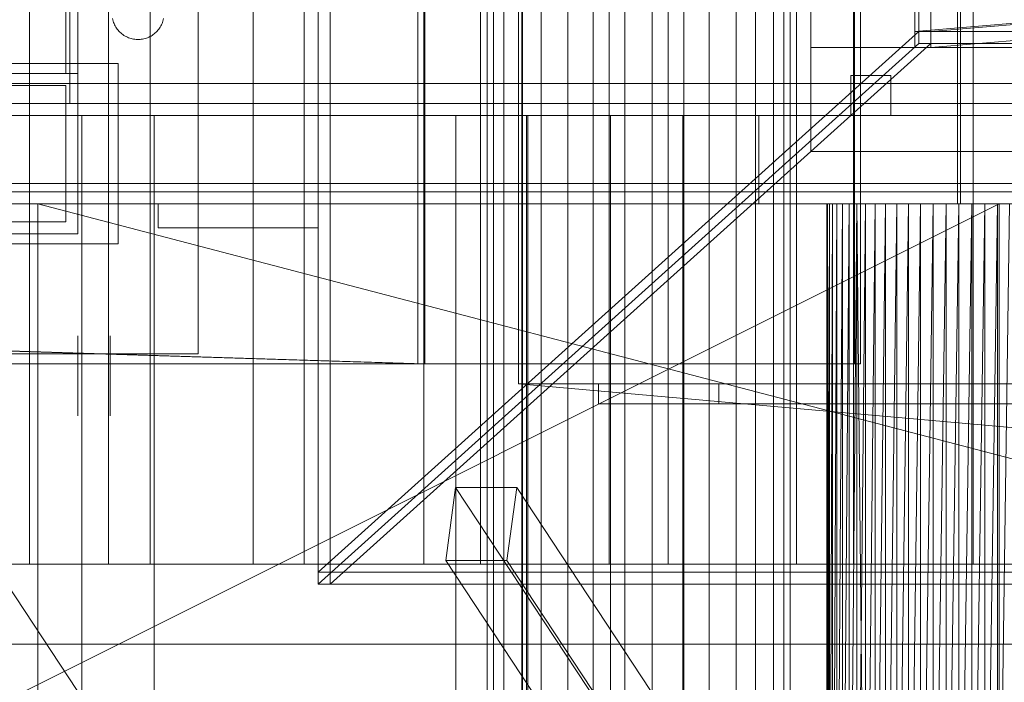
# Model space of a CAD drawing. Header units: millimetres. Extents: x -4738 to 65662, y -68080 to 6847.
# Tile 655 of 656: x 24426 to 24671, y -18330 to -18164. Entities that reach past the tile are written whole.
import ezdxf

# ---------------------------------------------------------------- set-up
doc = ezdxf.new("R2010")
doc.units = ezdxf.units.MM
for name, color, linetype, lineweight in [('superior_briquetadora', 7, 'Continuous', 0), ('superior_C02', 7, 'Continuous', 0), ('superior_C02-briq', 7, 'Continuous', 0), ('superior_C05', 7, 'Continuous', 0)]:
    doc.layers.add(name, color=color, linetype=linetype, lineweight=lineweight)

msp = doc.modelspace()

# ---------------------------------------------------------------- linework, layer by layer
at = {"layer": 'superior_briquetadora'}
for p, q in [((24500.067, -18305), (24500.067, -17655)), ((24503.067, -18305), (24503.067, -17655)), ((24623.067, -18171), (24623.067, -17789)), ((24649.067, -17789), (24649.067, -18171)), ((24650.067, -17790), (24650.067, -18170)), ((24653.067, -17790), (24653.067, -18170)), ((24649.067, -17793), (24649.067, -18167)), ((24653.067, -18167), (24653.067, -17793)), ((24551.067, -18160), (24551.067, -18396)), ((24649.067, -18167), (24731.067, -18160)), ((24735.067, -18160), (24653.067, -18167)), ((24659.657, -18160), (24659.657, -18210)), ((24660.478, -18160), (24660.478, -18210)), ((24653.067, -18171), (24735.067, -18164)), ((24500.067, -18302), (24650.067, -18167)), ((24653.067, -18167), (24649.067, -18167)), ((24650.067, -18167), (25050.067, -18167)), ((24650.067, -18170), (24650.067, -18167)), ((24653.067, -18167), (25047.067, -18167)), ((24653.067, -18167), (24653.067, -18171)), ((24500.067, -18305), (24650.067, -18170)), ((24653.067, -18170), (24503.067, -18305)), ((24623.067, -18197), (24623.067, -18171)), ((24623.067, -18171), (25077.067, -18171)), ((24649.067, -18171), (24623.067, -18171)), ((24650.067, -18170), (25050.067, -18170)), ((24650.067, -18170), (24653.067, -18170)), ((25047.067, -18171), (24653.067, -18171)), ((24633.067, -18188), (24633.067, -18178)), ((24633.067, -18178), (24643.067, -18178)), ((24643.067, -18178), (24643.067, -18188)), ((24411.777, -18188), (24430.782, -18188)), ((24440.656, -18188), (24422.154, -18188)), ((24430.782, -18188), (24450.067, -18188)), ((24459.479, -18188), (24440.656, -18188)), ((24441.067, -18430), (24441.067, -18188)), ((24441.959, -18188), (24441.067, -18188)), ((24444.456, -18188), (24441.959, -18188)), ((24448.065, -18188), (24444.456, -18188)), ((24452.07, -18188), (24448.065, -18188)), ((24450.067, -18188), (24469.353, -18188)), ((24455.679, -18188), (24452.07, -18188)), ((24458.176, -18188), (24455.679, -18188)), ((24459.067, -18188), (24458.176, -18188)), ((24459.067, -18430), (24459.067, -18188)), ((24477.981, -18188), (24459.479, -18188)), ((24469.353, -18188), (24488.358, -18188)), ((24495.533, -18188), (24477.981, -18188)), ((24488.358, -18188), (24506.804, -18188)), ((24511.536, -18188), (24495.533, -18188)), ((24506.804, -18188), (24524.423, -18188)), ((24525.446, -18188), (24511.536, -18188)), ((24524.423, -18188), (24540.958, -18188)), ((24536.79, -18188), (24525.446, -18188)), ((24534.406, -18430), (24534.406, -18188)), ((24535.297, -18188), (24534.406, -18188)), ((24537.794, -18188), (24535.297, -18188)), ((24545.18, -18188), (24536.79, -18188)), ((24541.403, -18188), (24537.794, -18188)), ((24540.958, -18188), (24556.167, -18188)), ((24545.408, -18188), (24541.403, -18188)), ((24550.331, -18188), (24545.18, -18188)), ((24549.017, -18188), (24545.408, -18188)), ((24551.514, -18188), (24549.017, -18188)), ((24552.067, -18188), (24550.331, -18188)), ((24552.406, -18188), (24551.514, -18188)), ((24552.067, -18188), (24552.067, -18430)), ((24552.406, -18430), (24552.406, -18188)), ((24556.167, -18188), (24569.829, -18188)), ((24569.829, -18188), (24581.745, -18188)), ((24573.067, -18430), (24573.067, -18188)), ((24573.959, -18188), (24573.067, -18188)), ((24576.456, -18188), (24573.959, -18188)), ((24580.065, -18188), (24576.456, -18188)), ((24584.07, -18188), (24580.065, -18188)), ((24581.745, -18188), (24591.74, -18188)), ((24587.679, -18188), (24584.07, -18188)), ((24590.176, -18188), (24587.679, -18188)), ((24591.067, -18188), (24590.176, -18188)), ((24591.067, -18430), (24591.067, -18188)), ((24591.74, -18188), (24599.67, -18188)), ((24599.67, -18188), (24605.418, -18188)), ((24605.418, -18188), (24608.901, -18188)), ((24608.901, -18188), (24610.067, -18188)), ((24610.067, -18188), (24610.067, -18210)), ((24643.067, -18188), (24633.067, -18188)), ((25077.067, -18197), (24623.067, -18197)), ((23870.067, -18210), (25830.067, -18210)), ((24670.067, -18210), (24230.067, -18210)), ((25470.067, -18210), (24230.067, -18210)), ((24230.067, -18430), (24670.067, -18210)), ((25470.067, -18210), (24243.401, -18210)), ((25746.067, -18210), (24243.401, -18210)), ((24350.067, -18210), (24670.067, -18210)), ((24350.067, -18210), (24634.558, -18210)), ((24350.067, -18210), (24632.629, -18210)), ((24350.067, -18210), (24630.964, -18210)), ((24350.067, -18210), (24629.579, -18210)), ((24628.488, -18210), (24350.067, -18210)), ((24350.067, -18210), (24430.067, -18210)), ((24411.777, -18210), (24430.782, -18210)), ((24430.067, -18210), (24628.488, -18210)), ((24430.067, -18210), (24627.702, -18210)), ((24430.067, -18210), (24627.226, -18210)), ((24430.067, -18210), (24627.067, -18210)), ((24430.067, -18210), (24629.579, -18210)), ((24430.067, -18210), (24630.964, -18210)), ((24430.067, -18210), (24632.629, -18210)), ((24430.067, -18210), (24634.558, -18210)), ((24430.067, -18210), (24636.733, -18210)), ((24430.067, -18210), (24639.133, -18210)), ((24430.067, -18210), (24641.734, -18210)), ((24430.067, -18210), (24644.511, -18210)), ((24430.067, -18210), (24647.439, -18210)), ((24430.067, -18210), (24650.488, -18210)), ((24430.067, -18210), (24653.63, -18210)), ((24430.067, -18210), (24656.833, -18210)), ((24430.067, -18210), (24660.067, -18210)), ((24430.067, -18210), (24663.302, -18210)), ((24430.067, -18210), (25270.067, -18210)), ((24430.067, -18430), (24430.067, -18210)), ((24430.067, -18210), (25270.067, -18430)), ((24430.782, -18210), (24450.067, -18210)), ((24450.067, -18210), (24469.353, -18210)), ((24469.353, -18210), (24488.358, -18210)), ((24488.358, -18210), (24506.804, -18210)), ((24506.804, -18210), (24524.423, -18210)), ((24524.423, -18210), (24540.958, -18210)), ((24540.958, -18210), (24556.167, -18210)), ((24556.167, -18210), (24569.829, -18210)), ((24569.829, -18210), (24581.745, -18210)), ((24581.745, -18210), (24591.74, -18210)), ((24591.74, -18210), (24599.67, -18210)), ((24599.67, -18210), (24605.418, -18210)), ((24605.418, -18210), (24608.901, -18210)), ((24608.901, -18210), (24610.067, -18210)), ((24627.226, -18210), (24627.067, -18430)), ((24627.067, -18210), (24627.067, -18430)), ((24627.226, -18210), (24627.067, -18210)), ((24627.226, -18210), (24627.226, -18430)), ((24627.702, -18430), (24627.226, -18210)), ((24627.702, -18210), (24627.226, -18210)), ((24627.226, -18430), (24627.702, -18210)), ((24628.488, -18210), (24627.702, -18430)), ((24627.702, -18210), (24627.702, -18430)), ((24628.488, -18210), (24627.702, -18210)), ((24629.579, -18210), (24628.488, -18430)), ((24628.488, -18430), (24628.488, -18210)), ((24629.579, -18210), (24628.488, -18210)), ((24634.795, -18210), (24628.781, -18210)), ((24628.781, -18210), (24628.964, -18210)), ((24628.964, -18210), (24635.307, -18210)), ((24630.964, -18210), (24629.579, -18430)), ((24629.579, -18430), (24629.579, -18210)), ((24630.964, -18210), (24629.579, -18210)), ((24632.629, -18210), (24630.964, -18430)), ((24630.964, -18430), (24630.964, -18210)), ((24632.629, -18210), (24630.964, -18210)), ((24634.558, -18210), (24632.629, -18430)), ((24632.629, -18430), (24632.629, -18210)), ((24634.558, -18210), (24632.629, -18210)), ((24634.558, -18210), (24634.558, -18430)), ((24636.733, -18430), (24634.558, -18210)), ((24636.733, -18210), (24634.558, -18210)), ((24670.067, -18210), (24634.558, -18210)), ((24634.558, -18430), (24636.733, -18210)), ((24645.815, -18210), (24634.795, -18210)), ((24635.307, -18210), (24646.554, -18210)), ((24639.133, -18210), (24636.733, -18430)), ((24636.733, -18210), (24636.733, -18430)), ((24639.133, -18210), (24636.733, -18210)), ((24670.067, -18210), (24636.733, -18210)), ((24641.734, -18210), (24639.133, -18430)), ((24639.133, -18430), (24639.133, -18210)), ((24641.734, -18210), (24639.133, -18210)), ((24639.133, -18210), (24670.067, -18210)), ((24644.511, -18210), (24641.734, -18430)), ((24641.734, -18430), (24641.734, -18210)), ((24644.511, -18210), (24641.734, -18210)), ((24641.734, -18210), (24670.067, -18210)), ((24647.439, -18210), (24644.511, -18430)), ((24644.511, -18430), (24644.511, -18210)), ((24647.439, -18210), (24644.511, -18210)), ((24644.511, -18210), (24670.067, -18210)), ((24659.657, -18210), (24645.815, -18210)), ((24646.554, -18210), (24660.478, -18210)), ((24650.488, -18210), (24647.439, -18430)), ((24647.439, -18210), (24647.439, -18430)), ((24650.488, -18210), (24647.439, -18210)), ((24647.439, -18210), (24670.067, -18210)), ((24653.63, -18210), (24650.488, -18430)), ((24650.488, -18210), (24650.488, -18430)), ((24653.63, -18210), (24650.488, -18210)), ((24650.488, -18210), (24670.067, -18210)), ((24656.833, -18210), (24653.63, -18430)), ((24653.63, -18210), (24653.63, -18430)), ((24656.833, -18210), (24653.63, -18210)), ((24653.63, -18210), (24670.067, -18210)), ((24660.067, -18210), (24656.833, -18430)), ((24656.833, -18210), (24656.833, -18430)), ((24660.067, -18210), (24656.833, -18210)), ((24656.833, -18210), (24670.067, -18210)), ((24673.581, -18210), (24659.657, -18210)), ((24663.302, -18210), (24660.067, -18430)), ((24660.067, -18210), (24660.067, -18430)), ((24663.302, -18210), (24660.067, -18210)), ((24660.067, -18210), (24670.067, -18210)), ((24660.478, -18210), (24674.32, -18210)), ((24666.505, -18210), (24663.302, -18430)), ((24663.302, -18210), (24663.302, -18430)), ((24666.505, -18210), (24663.302, -18210)), ((24663.302, -18210), (24670.067, -18210)), ((25270.067, -18210), (24663.302, -18210)), ((24669.647, -18210), (24666.505, -18430)), ((24666.505, -18210), (24666.505, -18430)), ((24669.647, -18210), (24666.505, -18210)), ((24666.505, -18210), (24670.067, -18210)), ((24666.505, -18210), (25033.63, -18210)), ((25270.067, -18210), (24666.505, -18210)), ((25036.833, -18210), (24666.505, -18210)), ((24672.696, -18210), (24669.647, -18430)), ((24669.647, -18210), (24669.647, -18430)), ((24672.696, -18210), (24669.647, -18210)), ((24669.647, -18210), (24670.067, -18210)), ((24669.647, -18210), (25030.488, -18210)), ((24669.647, -18210), (25033.63, -18210)), ((24670.067, -18210), (24670.067, -18430)), ((24672.696, -18210), (24670.067, -18210)), ((24675.624, -18210), (24670.067, -18210)), ((24678.401, -18210), (24670.067, -18210)), ((24681.002, -18210), (24670.067, -18210)), ((24683.402, -18210), (24670.067, -18210)), ((24685.577, -18210), (24670.067, -18210)), ((24687.506, -18210), (24670.067, -18210)), ((25030.067, -18210), (24670.067, -18210)), ((24570.067, -18260), (24570.067, -18255)), ((24570.067, -18255), (25130.067, -18255)), ((24570.067, -18255), (24600.067, -18255)), ((24600.067, -18255), (24600.067, -18260)), ((25130.067, -18260), (24570.067, -18260)), ((24600.067, -18260), (24570.067, -18260)), ((25200.067, -18302), (24500.067, -18302)), ((24500.067, -18305), (24500.067, -18302)), ((25200.067, -18305), (24500.067, -18305)), ((24500.067, -18305), (24503.067, -18305)), ((23750.067, -18320), (25950.067, -18320)), ((24150.067, -18320), (25800.067, -18320)), ((24150.067, -18320), (25950.067, -18320))]:
    msp.add_line(p, q, dxfattribs=at)
at = {"layer": 'superior_C02'}
for p, q in [((24542.221, -17657.5), (24542.221, -18342.5)), ((24543.795, -17657.5), (24543.795, -18342.5)), ((24546.41, -17657.5), (24546.41, -18342.5)), ((24550.89, -17657.5), (24550.89, -18342.5)), ((24555.723, -17657.5), (24555.723, -18342.5)), ((24562.427, -17657.5), (24562.427, -18342.5)), ((24568.742, -17657.5), (24568.742, -18342.5)), ((24576.65, -17657.5), (24576.65, -18342.5)), ((24583.485, -17657.5), (24583.485, -18342.5)), ((24591.393, -17657.5), (24591.393, -18342.5)), ((24597.708, -17657.5), (24597.708, -18342.5)), ((24604.412, -17657.5), (24604.412, -18342.5)), ((24609.245, -17657.5), (24609.245, -18342.5)), ((24613.725, -17657.5), (24613.725, -18342.5)), ((24616.34, -18342.5), (24616.34, -17657.5)), ((24617.914, -17657.5), (24617.914, -18342.5)), ((24427.989, -17700), (24427.989, -18300)), ((24447.696, -17700), (24447.696, -18300)), ((24458.093, -17700), (24458.093, -18300)), ((24483.776, -17700), (24483.776, -18300)), ((24496.509, -17700), (24496.509, -18300)), ((24526.418, -17700), (24526.418, -18300)), ((24540.62, -17700), (24540.62, -18300)), ((24572.716, -17700), (24572.716, -18300)), ((24587.419, -17700), (24587.419, -18300)), ((24619.515, -17700), (24619.515, -18300)), ((24633.717, -17700), (24633.717, -18300)), ((24663.626, -17700), (24663.626, -18300)), ((24634.01, -17750), (24634.01, -18250)), ((24635.508, -18250), (24635.508, -17750)), ((24524.933, -18130), (24524.933, -18250)), ((24526.711, -18250), (24526.711, -18130)), ((24524.933, -18250), (23830.921, -18228.298)), ((23832.7, -18228.298), (24526.711, -18250)), ((24634.01, -18250), (15575.415, -18250)), ((15576.913, -18250), (24635.508, -18250)), ((24524.933, -18250), (24526.711, -18250)), ((24634.01, -18250), (24635.508, -18250)), ((24406.445, -18280.886), (24498.841, -18420.886)), ((24534.354, -18280.886), (24531.901, -18299.114)), ((24549.627, -18280.886), (24534.354, -18280.886)), ((24626.75, -18420.886), (24534.354, -18280.886)), ((24547.174, -18299.114), (24549.627, -18280.886)), ((24549.627, -18280.886), (24642.023, -18420.886)), ((24333.453, -18300), (24868.001, -18300)), ((24875.452, -18300), (24340.905, -18300)), ((24408.249, -18300), (24427.989, -18300)), ((24447.696, -18300), (24420.637, -18300)), ((24427.989, -18300), (24458.093, -18300)), ((24483.776, -18300), (24447.696, -18300)), ((24458.093, -18300), (24496.509, -18300)), ((24526.418, -18300), (24483.776, -18300)), ((24496.509, -18300), (24540.62, -18300)), ((24572.716, -18300), (24526.418, -18300)), ((24531.901, -18299.114), (24547.174, -18299.114)), ((24624.297, -18439.114), (24531.901, -18299.114)), ((24540.62, -18300), (24587.419, -18300)), ((24639.57, -18439.114), (24547.174, -18299.114)), ((24619.515, -18300), (24572.716, -18300)), ((24587.419, -18300), (24633.717, -18300)), ((24663.626, -18300), (24619.515, -18300)), ((24633.717, -18300), (24676.359, -18300)), ((24702.042, -18300), (24663.626, -18300))]:
    msp.add_line(p, q, dxfattribs=at)
at = {"layer": 'superior_C02-briq'}
for p, q in [((24550.067, -18255), (24550.067, -17705)), ((25150.067, -18255), (24550.067, -18255)), ((24550.067, -18255), (24775.067, -18275))]:
    msp.add_line(p, q, dxfattribs=at)
at = {"layer": 'superior_C05'}
for p, q in [((24438.067, -18185), (24438.067, -17775)), ((24440.067, -18185), (24440.067, -17775)), ((24437.067, -18177.5), (24437.067, -17782.5)), ((24440.067, -18177.5), (24440.067, -17782.5)), ((24470.067, -18247.5), (24470.067, -18147.5)), ((24448.696, -18163.788), (24448.768, -18164.104)), ((24448.768, -18164.104), (24448.856, -18164.416)), ((24448.856, -18164.416), (24448.959, -18164.723)), ((24448.959, -18164.723), (24449.078, -18165.025)), ((24461.057, -18165.025), (24461.175, -18164.723)), ((24461.175, -18164.723), (24461.279, -18164.416)), ((24461.279, -18164.416), (24461.366, -18164.104)), ((24461.366, -18164.104), (24461.439, -18163.788)), ((24449.078, -18165.025), (24449.211, -18165.32)), ((24449.211, -18165.32), (24449.359, -18165.609)), ((24449.359, -18165.609), (24449.521, -18165.889)), ((24449.521, -18165.889), (24449.697, -18166.162)), ((24449.697, -18166.162), (24449.886, -18166.425)), ((24449.886, -18166.425), (24450.088, -18166.678)), ((24450.088, -18166.678), (24450.303, -18166.921)), ((24450.303, -18166.921), (24450.529, -18167.153)), ((24450.529, -18167.153), (24450.767, -18167.374)), ((24450.767, -18167.374), (24451.015, -18167.582)), ((24459.12, -18167.582), (24459.368, -18167.374)), ((24459.368, -18167.374), (24459.606, -18167.153)), ((24459.606, -18167.153), (24459.832, -18166.921)), ((24459.832, -18166.921), (24460.047, -18166.678)), ((24460.047, -18166.678), (24460.249, -18166.425)), ((24460.249, -18166.425), (24460.438, -18166.162)), ((24460.438, -18166.162), (24460.614, -18165.889)), ((24460.614, -18165.889), (24460.776, -18165.609)), ((24460.776, -18165.609), (24460.924, -18165.32)), ((24460.924, -18165.32), (24461.057, -18165.025)), ((24451.015, -18167.582), (24451.273, -18167.778)), ((24451.273, -18167.778), (24451.541, -18167.96)), ((24451.541, -18167.96), (24451.817, -18168.129)), ((24451.817, -18168.129), (24452.102, -18168.284)), ((24452.102, -18168.284), (24452.394, -18168.425)), ((24452.394, -18168.425), (24452.693, -18168.551)), ((24452.693, -18168.551), (24452.997, -18168.662)), ((24452.997, -18168.662), (24453.307, -18168.757)), ((24453.307, -18168.757), (24453.621, -18168.837)), ((24453.621, -18168.837), (24453.939, -18168.901)), ((24453.939, -18168.901), (24454.259, -18168.95)), ((24454.259, -18168.95), (24454.582, -18168.982)), ((24454.582, -18168.982), (24454.905, -18168.998)), ((24454.905, -18168.998), (24455.23, -18168.998)), ((24455.23, -18168.998), (24455.553, -18168.982)), ((24455.553, -18168.982), (24455.876, -18168.95)), ((24455.876, -18168.95), (24456.196, -18168.901)), ((24456.196, -18168.901), (24456.514, -18168.837)), ((24456.514, -18168.837), (24456.828, -18168.757)), ((24456.828, -18168.757), (24457.138, -18168.662)), ((24457.138, -18168.662), (24457.442, -18168.551)), ((24457.442, -18168.551), (24457.741, -18168.425)), ((24457.741, -18168.425), (24458.033, -18168.284)), ((24458.033, -18168.284), (24458.317, -18168.129)), ((24458.317, -18168.129), (24458.594, -18167.96)), ((24458.594, -18167.96), (24458.862, -18167.778)), ((24458.862, -18167.778), (24459.12, -18167.582)), ((24390.067, -18175), (24450.067, -18175)), ((24450.067, -18220), (24450.067, -18175)), ((24400.067, -18177.5), (24440.067, -18177.5)), ((24403.067, -18177.5), (24437.067, -18177.5)), ((24440.067, -18217.5), (24440.067, -18177.5)), ((24250.067, -18180), (26750.067, -18180)), ((24403.067, -18180.5), (24437.067, -18180.5)), ((24437.067, -18214.5), (24437.067, -18180.5)), ((24460.123, -18180), (24460.074, -18180)), ((24460.223, -18180), (24460.123, -18180)), ((24460.371, -18180), (24460.223, -18180)), ((24460.569, -18180), (24460.371, -18180)), ((24460.815, -18180), (24460.569, -18180)), ((24461.109, -18180), (24460.815, -18180)), ((24461.45, -18180), (24461.109, -18180)), ((24461.837, -18180), (24461.45, -18180)), ((24462.27, -18180), (24461.837, -18180)), ((24462.747, -18180), (24462.27, -18180)), ((24463.267, -18180), (24462.747, -18180)), ((24463.829, -18180), (24463.267, -18180)), ((24464.431, -18180), (24463.829, -18180)), ((24465.072, -18180), (24464.431, -18180)), ((24465.75, -18180), (24465.072, -18180)), ((24466.464, -18180), (24465.75, -18180)), ((24467.212, -18180), (24466.464, -18180)), ((24467.991, -18180), (24467.212, -18180)), ((24468.801, -18180), (24467.991, -18180)), ((24469.639, -18180), (24468.801, -18180)), ((24470.502, -18180), (24469.639, -18180)), ((24471.39, -18180), (24470.502, -18180)), ((24472.299, -18180), (24471.39, -18180)), ((24473.227, -18180), (24472.299, -18180)), ((24474.172, -18180), (24473.227, -18180)), ((24475.132, -18180), (24474.172, -18180)), ((24476.105, -18180), (24475.132, -18180)), ((24477.087, -18180), (24476.105, -18180)), ((24478.076, -18180), (24477.087, -18180)), ((24479.071, -18180), (24478.076, -18180)), ((24480.067, -18180), (24479.071, -18180)), ((24480.067, -18180), (24481.064, -18180)), ((24481.064, -18180), (24482.059, -18180)), ((24482.059, -18180), (24483.048, -18180)), ((24483.048, -18180), (24484.03, -18180)), ((24484.03, -18180), (24485.003, -18180)), ((24485.003, -18180), (24485.963, -18180)), ((24485.963, -18180), (24486.908, -18180)), ((24486.908, -18180), (24487.836, -18180)), ((24487.836, -18180), (24488.745, -18180)), ((24488.745, -18180), (24489.633, -18180)), ((24489.633, -18180), (24490.496, -18180)), ((24490.496, -18180), (24491.334, -18180)), ((24491.334, -18180), (24492.144, -18180)), ((24492.144, -18180), (24492.923, -18180)), ((24492.923, -18180), (24493.671, -18180)), ((24493.671, -18180), (24494.385, -18180)), ((24494.385, -18180), (24495.063, -18180)), ((24495.063, -18180), (24495.704, -18180)), ((24495.704, -18180), (24496.306, -18180)), ((24496.306, -18180), (24496.868, -18180)), ((24496.868, -18180), (24497.388, -18180)), ((24497.388, -18180), (24497.865, -18180)), ((24497.865, -18180), (24498.298, -18180)), ((24498.298, -18180), (24498.685, -18180)), ((24498.685, -18180), (24499.026, -18180)), ((24499.026, -18180), (24499.32, -18180)), ((24499.32, -18180), (24499.566, -18180)), ((24499.566, -18180), (24499.764, -18180)), ((24499.764, -18180), (24499.912, -18180)), ((24499.912, -18180), (24500.012, -18180)), ((24500.012, -18180), (24500.061, -18180)), ((24310.067, -18185), (26690.067, -18185)), ((24400.067, -18185), (24440.067, -18185)), ((24402.067, -18185), (24438.067, -18185)), ((24310.067, -18188), (26690.067, -18188)), ((24300.067, -18205), (26700.067, -18205)), ((24300.067, -18205), (24899.317, -18205)), ((24310.067, -18205), (26690.067, -18205)), ((24310.067, -18207), (26690.067, -18207)), ((24310.067, -18210), (26690.067, -18210)), ((24460.067, -18216), (24460.067, -18210)), ((24460.067, -18210), (24500.067, -18210)), ((24472.09, -18210), (24472.07, -18210)), ((24472.13, -18210), (24472.09, -18210)), ((24472.189, -18210), (24472.13, -18210)), ((24472.268, -18210), (24472.189, -18210)), ((24472.366, -18210), (24472.268, -18210)), ((24472.484, -18210), (24472.366, -18210)), ((24472.62, -18210), (24472.484, -18210)), ((24472.775, -18210), (24472.62, -18210)), ((24472.949, -18210), (24472.775, -18210)), ((24473.139, -18210), (24472.949, -18210)), ((24473.347, -18210), (24473.139, -18210)), ((24473.572, -18210), (24473.347, -18210)), ((24473.813, -18210), (24473.572, -18210)), ((24474.069, -18210), (24473.813, -18210)), ((24474.341, -18210), (24474.069, -18210)), ((24474.626, -18210), (24474.341, -18210)), ((24474.925, -18210), (24474.626, -18210)), ((24475.237, -18210), (24474.925, -18210)), ((24475.561, -18210), (24475.237, -18210)), ((24475.896, -18210), (24475.561, -18210)), ((24475.58, -18210), (24475.569, -18210)), ((24475.602, -18210), (24475.58, -18210)), ((24475.636, -18210), (24475.602, -18210)), ((24475.68, -18210), (24475.636, -18210)), ((24475.736, -18210), (24475.68, -18210)), ((24475.802, -18210), (24475.736, -18210)), ((24475.879, -18210), (24475.802, -18210)), ((24475.966, -18210), (24475.879, -18210)), ((24476.241, -18210), (24475.896, -18210)), ((24476.063, -18210), (24475.966, -18210)), ((24476.17, -18210), (24476.063, -18210)), ((24476.287, -18210), (24476.17, -18210)), ((24476.596, -18210), (24476.241, -18210)), ((24476.414, -18210), (24476.287, -18210)), ((24476.549, -18210), (24476.414, -18210)), ((24476.693, -18210), (24476.549, -18210)), ((24476.96, -18210), (24476.596, -18210)), ((24476.846, -18210), (24476.693, -18210)), ((24477.007, -18210), (24476.846, -18210)), ((24477.331, -18210), (24476.96, -18210)), ((24477.175, -18210), (24477.007, -18210)), ((24477.35, -18210), (24477.175, -18210)), ((24477.709, -18210), (24477.331, -18210)), ((24477.533, -18210), (24477.35, -18210)), ((24477.721, -18210), (24477.533, -18210)), ((24478.093, -18210), (24477.709, -18210)), ((24477.915, -18210), (24477.721, -18210)), ((24478.115, -18210), (24477.915, -18210)), ((24478.482, -18210), (24478.093, -18210)), ((24478.32, -18210), (24478.115, -18210)), ((24478.528, -18210), (24478.32, -18210)), ((24478.875, -18210), (24478.482, -18210)), ((24478.741, -18210), (24478.528, -18210)), ((24478.957, -18210), (24478.741, -18210)), ((24479.271, -18210), (24478.875, -18210)), ((24479.176, -18210), (24478.957, -18210)), ((24479.397, -18210), (24479.176, -18210)), ((24479.669, -18210), (24479.271, -18210)), ((24479.619, -18210), (24479.397, -18210)), ((24479.843, -18210), (24479.619, -18210)), ((24480.067, -18210), (24479.669, -18210)), ((24480.067, -18210), (24479.843, -18210)), ((24480.292, -18210), (24480.067, -18210)), ((24480.067, -18210), (24480.466, -18210)), ((24480.516, -18210), (24480.292, -18210)), ((24480.466, -18210), (24480.864, -18210)), ((24480.738, -18210), (24480.516, -18210)), ((24480.959, -18210), (24480.738, -18210)), ((24480.864, -18210), (24481.26, -18210)), ((24481.178, -18210), (24480.959, -18210)), ((24481.394, -18210), (24481.178, -18210)), ((24481.26, -18210), (24481.653, -18210)), ((24481.607, -18210), (24481.394, -18210)), ((24481.815, -18210), (24481.607, -18210)), ((24481.653, -18210), (24482.042, -18210)), ((24482.02, -18210), (24481.815, -18210)), ((24482.22, -18210), (24482.02, -18210)), ((24482.042, -18210), (24482.426, -18210)), ((24482.414, -18210), (24482.22, -18210)), ((24482.602, -18210), (24482.414, -18210)), ((24482.426, -18210), (24482.804, -18210)), ((24482.785, -18210), (24482.602, -18210)), ((24482.96, -18210), (24482.785, -18210)), ((24482.804, -18210), (24483.175, -18210)), ((24483.128, -18210), (24482.96, -18210)), ((24483.289, -18210), (24483.128, -18210)), ((24483.175, -18210), (24483.539, -18210)), ((24483.442, -18210), (24483.289, -18210)), ((24483.586, -18210), (24483.442, -18210)), ((24483.539, -18210), (24483.894, -18210)), ((24483.721, -18210), (24483.586, -18210)), ((24483.848, -18210), (24483.721, -18210)), ((24483.965, -18210), (24483.848, -18210)), ((24483.894, -18210), (24484.239, -18210)), ((24484.072, -18210), (24483.965, -18210)), ((24484.169, -18210), (24484.072, -18210)), ((24484.256, -18210), (24484.169, -18210)), ((24484.239, -18210), (24484.574, -18210)), ((24484.333, -18210), (24484.256, -18210)), ((24484.399, -18210), (24484.333, -18210)), ((24484.455, -18210), (24484.399, -18210)), ((24484.499, -18210), (24484.455, -18210)), ((24484.533, -18210), (24484.499, -18210)), ((24484.555, -18210), (24484.533, -18210)), ((24484.566, -18210), (24484.555, -18210)), ((24484.574, -18210), (24484.898, -18210)), ((24484.898, -18210), (24485.21, -18210)), ((24485.21, -18210), (24485.509, -18210)), ((24485.509, -18210), (24485.794, -18210)), ((24485.794, -18210), (24486.066, -18210)), ((24486.066, -18210), (24486.322, -18210)), ((24486.322, -18210), (24486.563, -18210)), ((24486.563, -18210), (24486.788, -18210)), ((24486.788, -18210), (24486.996, -18210)), ((24486.996, -18210), (24487.186, -18210)), ((24487.186, -18210), (24487.36, -18210)), ((24487.36, -18210), (24487.514, -18210)), ((24487.514, -18210), (24487.651, -18210)), ((24487.651, -18210), (24487.768, -18210)), ((24487.768, -18210), (24487.867, -18210)), ((24487.867, -18210), (24487.946, -18210)), ((24487.946, -18210), (24488.005, -18210)), ((24488.005, -18210), (24488.045, -18210)), ((24488.045, -18210), (24488.065, -18210)), ((24500.067, -18216), (24500.067, -18210)), ((24437.067, -18214.5), (24403.067, -18214.5)), ((24460.067, -18216), (24500.067, -18216)), ((24475.58, -18216), (24475.569, -18216)), ((24475.602, -18216), (24475.58, -18216)), ((24475.636, -18216), (24475.602, -18216)), ((24475.68, -18216), (24475.636, -18216)), ((24475.736, -18216), (24475.68, -18216)), ((24475.802, -18216), (24475.736, -18216)), ((24475.879, -18216), (24475.802, -18216)), ((24475.966, -18216), (24475.879, -18216)), ((24476.063, -18216), (24475.966, -18216)), ((24476.17, -18216), (24476.063, -18216)), ((24476.287, -18216), (24476.17, -18216)), ((24476.414, -18216), (24476.287, -18216)), ((24476.549, -18216), (24476.414, -18216)), ((24476.693, -18216), (24476.549, -18216)), ((24476.846, -18216), (24476.693, -18216)), ((24477.007, -18216), (24476.846, -18216)), ((24477.175, -18216), (24477.007, -18216)), ((24477.35, -18216), (24477.175, -18216)), ((24477.533, -18216), (24477.35, -18216)), ((24477.721, -18216), (24477.533, -18216)), ((24477.915, -18216), (24477.721, -18216)), ((24478.115, -18216), (24477.915, -18216)), ((24478.32, -18216), (24478.115, -18216)), ((24478.528, -18216), (24478.32, -18216)), ((24478.741, -18216), (24478.528, -18216)), ((24478.957, -18216), (24478.741, -18216)), ((24479.176, -18216), (24478.957, -18216)), ((24479.397, -18216), (24479.176, -18216)), ((24479.619, -18216), (24479.397, -18216)), ((24479.843, -18216), (24479.619, -18216)), ((24480.067, -18216), (24479.843, -18216)), ((24480.292, -18216), (24480.067, -18216)), ((24480.516, -18216), (24480.292, -18216)), ((24480.738, -18216), (24480.516, -18216)), ((24480.959, -18216), (24480.738, -18216)), ((24481.178, -18216), (24480.959, -18216)), ((24481.394, -18216), (24481.178, -18216)), ((24481.607, -18216), (24481.394, -18216)), ((24481.815, -18216), (24481.607, -18216)), ((24482.02, -18216), (24481.815, -18216)), ((24482.22, -18216), (24482.02, -18216)), ((24482.414, -18216), (24482.22, -18216)), ((24482.602, -18216), (24482.414, -18216)), ((24482.785, -18216), (24482.602, -18216)), ((24482.96, -18216), (24482.785, -18216)), ((24483.128, -18216), (24482.96, -18216)), ((24483.289, -18216), (24483.128, -18216)), ((24483.442, -18216), (24483.289, -18216)), ((24483.586, -18216), (24483.442, -18216)), ((24483.721, -18216), (24483.586, -18216)), ((24483.848, -18216), (24483.721, -18216)), ((24483.965, -18216), (24483.848, -18216)), ((24484.072, -18216), (24483.965, -18216)), ((24484.169, -18216), (24484.072, -18216)), ((24484.256, -18216), (24484.169, -18216)), ((24484.333, -18216), (24484.256, -18216)), ((24484.399, -18216), (24484.333, -18216)), ((24484.455, -18216), (24484.399, -18216)), ((24484.499, -18216), (24484.455, -18216)), ((24484.533, -18216), (24484.499, -18216)), ((24484.555, -18216), (24484.533, -18216)), ((24484.566, -18216), (24484.555, -18216)), ((24400.067, -18217.5), (24440.067, -18217.5)), ((24390.067, -18220), (24450.067, -18220)), ((24440.067, -18243.028), (24440.067, -18243.003)), ((24440.067, -18243.078), (24440.067, -18243.028)), ((24440.067, -18243.152), (24440.067, -18243.078)), ((24440.067, -18243.251), (24440.067, -18243.152)), ((24440.067, -18243.374), (24440.067, -18243.251)), ((24440.067, -18243.521), (24440.067, -18243.374)), ((24440.067, -18243.691), (24440.067, -18243.521)), ((24448.067, -18243.028), (24448.067, -18243.003)), ((24448.067, -18243.078), (24448.067, -18243.028)), ((24448.067, -18243.152), (24448.067, -18243.078)), ((24448.067, -18243.251), (24448.067, -18243.152)), ((24448.067, -18243.374), (24448.067, -18243.251)), ((24448.067, -18243.521), (24448.067, -18243.374)), ((24448.067, -18243.691), (24448.067, -18243.521)), ((24440.067, -18243.885), (24440.067, -18243.691)), ((24440.067, -18244.101), (24440.067, -18243.885)), ((24440.067, -18244.34), (24440.067, -18244.101)), ((24440.067, -18244.6), (24440.067, -18244.34)), ((24440.067, -18244.881), (24440.067, -18244.6)), ((24440.067, -18245.182), (24440.067, -18244.881)), ((24440.067, -18245.502), (24440.067, -18245.182)), ((24440.067, -18245.841), (24440.067, -18245.502)), ((24440.067, -18246.198), (24440.067, -18245.841)), ((24448.067, -18243.885), (24448.067, -18243.691)), ((24448.067, -18244.101), (24448.067, -18243.885)), ((24448.067, -18244.34), (24448.067, -18244.101)), ((24448.067, -18244.6), (24448.067, -18244.34)), ((24448.067, -18244.881), (24448.067, -18244.6)), ((24448.067, -18245.182), (24448.067, -18244.881)), ((24448.067, -18245.502), (24448.067, -18245.182)), ((24448.067, -18245.841), (24448.067, -18245.502)), ((24448.067, -18246.198), (24448.067, -18245.841)), ((24370.067, -18247.5), (24470.067, -18247.5)), ((24440.067, -18246.572), (24440.067, -18246.198)), ((24440.067, -18246.962), (24440.067, -18246.572)), ((24440.067, -18247.367), (24440.067, -18246.962)), ((24440.067, -18247.017), (24440.067, -18247.002)), ((24440.067, -18247.047), (24440.067, -18247.017)), ((24440.067, -18247.091), (24440.067, -18247.047)), ((24440.067, -18247.15), (24440.067, -18247.091)), ((24440.067, -18247.224), (24440.067, -18247.15)), ((24440.067, -18247.312), (24440.067, -18247.224)), ((24440.067, -18247.415), (24440.067, -18247.312)), ((24440.067, -18247.786), (24440.067, -18247.367)), ((24440.067, -18247.531), (24440.067, -18247.415)), ((24440.067, -18247.661), (24440.067, -18247.531)), ((24440.067, -18247.804), (24440.067, -18247.661)), ((24440.067, -18248.217), (24440.067, -18247.786)), ((24440.067, -18247.96), (24440.067, -18247.804)), ((24440.067, -18248.128), (24440.067, -18247.96)), ((24440.067, -18248.309), (24440.067, -18248.128)), ((24440.067, -18248.661), (24440.067, -18248.217)), ((24440.067, -18248.501), (24440.067, -18248.309)), ((24440.067, -18248.705), (24440.067, -18248.501)), ((24448.067, -18246.572), (24448.067, -18246.198)), ((24448.067, -18246.962), (24448.067, -18246.572)), ((24448.067, -18247.367), (24448.067, -18246.962)), ((24448.067, -18247.786), (24448.067, -18247.367)), ((24448.067, -18248.217), (24448.067, -18247.786)), ((24448.067, -18248.661), (24448.067, -18248.217)), ((24440.067, -18249.116), (24440.067, -18248.661)), ((24440.067, -18248.919), (24440.067, -18248.705)), ((24440.067, -18249.143), (24440.067, -18248.919)), ((24440.067, -18249.58), (24440.067, -18249.116)), ((24440.067, -18249.377), (24440.067, -18249.143)), ((24440.067, -18249.62), (24440.067, -18249.377)), ((24440.067, -18250.052), (24440.067, -18249.58)), ((24440.067, -18249.871), (24440.067, -18249.62)), ((24440.067, -18250.13), (24440.067, -18249.871)), ((24440.067, -18250.532), (24440.067, -18250.052)), ((24440.067, -18250.397), (24440.067, -18250.13)), ((24440.067, -18250.669), (24440.067, -18250.397)), ((24440.067, -18251.019), (24440.067, -18250.532)), ((24440.067, -18250.948), (24440.067, -18250.669)), ((24440.067, -18251.231), (24440.067, -18250.948)), ((24440.067, -18251.51), (24440.067, -18251.019)), ((24448.067, -18249.116), (24448.067, -18248.661)), ((24448.067, -18249.58), (24448.067, -18249.116)), ((24448.067, -18250.052), (24448.067, -18249.58)), ((24448.067, -18250.532), (24448.067, -18250.052)), ((24448.067, -18251.019), (24448.067, -18250.532)), ((24448.067, -18251.51), (24448.067, -18251.019)), ((24440.067, -18251.519), (24440.067, -18251.231)), ((24440.067, -18252.004), (24440.067, -18251.51)), ((24440.067, -18251.811), (24440.067, -18251.519)), ((24440.067, -18252.106), (24440.067, -18251.811)), ((24440.067, -18252.502), (24440.067, -18252.004)), ((24440.067, -18252.403), (24440.067, -18252.106)), ((24440.067, -18252.701), (24440.067, -18252.403)), ((24440.067, -18253), (24440.067, -18252.502)), ((24440.067, -18253), (24440.067, -18252.701)), ((24440.067, -18253), (24440.067, -18253.299)), ((24440.067, -18253), (24440.067, -18253.498)), ((24440.067, -18253.299), (24440.067, -18253.597)), ((24448.067, -18252.004), (24448.067, -18251.51)), ((24448.067, -18252.502), (24448.067, -18252.004)), ((24448.067, -18253), (24448.067, -18252.502)), ((24448.067, -18253), (24448.067, -18253.498)), ((24440.067, -18253.498), (24440.067, -18253.996)), ((24440.067, -18253.597), (24440.067, -18253.894)), ((24440.067, -18253.894), (24440.067, -18254.189)), ((24440.067, -18253.996), (24440.067, -18254.49)), ((24440.067, -18254.189), (24440.067, -18254.481)), ((24440.067, -18254.481), (24440.067, -18254.769)), ((24440.067, -18254.49), (24440.067, -18254.981)), ((24440.067, -18254.769), (24440.067, -18255.052)), ((24440.067, -18254.981), (24440.067, -18255.468)), ((24440.067, -18255.052), (24440.067, -18255.331)), ((24440.067, -18255.331), (24440.067, -18255.603)), ((24440.067, -18255.468), (24440.067, -18255.948)), ((24440.067, -18255.603), (24440.067, -18255.87)), ((24440.067, -18255.87), (24440.067, -18256.129)), ((24440.067, -18255.948), (24440.067, -18256.42)), ((24448.067, -18253.498), (24448.067, -18253.996)), ((24448.067, -18253.996), (24448.067, -18254.49)), ((24448.067, -18254.49), (24448.067, -18254.981)), ((24448.067, -18254.981), (24448.067, -18255.468)), ((24448.067, -18255.468), (24448.067, -18255.948)), ((24448.067, -18255.948), (24448.067, -18256.42)), ((24440.067, -18256.129), (24440.067, -18256.38)), ((24440.067, -18256.38), (24440.067, -18256.623)), ((24440.067, -18256.42), (24440.067, -18256.884)), ((24440.067, -18256.623), (24440.067, -18256.857)), ((24440.067, -18256.857), (24440.067, -18257.081)), ((24440.067, -18256.884), (24440.067, -18257.339)), ((24440.067, -18257.081), (24440.067, -18257.295)), ((24440.067, -18257.295), (24440.067, -18257.499)), ((24440.067, -18257.339), (24440.067, -18257.783)), ((24440.067, -18257.499), (24440.067, -18257.691)), ((24440.067, -18257.691), (24440.067, -18257.872)), ((24440.067, -18257.783), (24440.067, -18258.214)), ((24440.067, -18257.872), (24440.067, -18258.04)), ((24440.067, -18258.04), (24440.067, -18258.196)), ((24440.067, -18258.196), (24440.067, -18258.339)), ((24440.067, -18258.214), (24440.067, -18258.633)), ((24440.067, -18258.339), (24440.067, -18258.469)), ((24448.067, -18256.42), (24448.067, -18256.884)), ((24448.067, -18256.884), (24448.067, -18257.339)), ((24448.067, -18257.339), (24448.067, -18257.783)), ((24448.067, -18257.783), (24448.067, -18258.214)), ((24448.067, -18258.214), (24448.067, -18258.633)), ((24440.067, -18258.469), (24440.067, -18258.585)), ((24440.067, -18258.585), (24440.067, -18258.688)), ((24440.067, -18258.633), (24440.067, -18259.038)), ((24440.067, -18258.688), (24440.067, -18258.776)), ((24440.067, -18258.776), (24440.067, -18258.85)), ((24440.067, -18258.85), (24440.067, -18258.909)), ((24440.067, -18258.909), (24440.067, -18258.953)), ((24440.067, -18258.953), (24440.067, -18258.983)), ((24440.067, -18258.983), (24440.067, -18258.998)), ((24440.067, -18259.038), (24440.067, -18259.428)), ((24440.067, -18259.428), (24440.067, -18259.802)), ((24440.067, -18259.802), (24440.067, -18260.159)), ((24440.067, -18260.159), (24440.067, -18260.498)), ((24440.067, -18260.498), (24440.067, -18260.818)), ((24440.067, -18260.818), (24440.067, -18261.119)), ((24448.067, -18258.633), (24448.067, -18259.038)), ((24448.067, -18259.038), (24448.067, -18259.428)), ((24448.067, -18259.428), (24448.067, -18259.802)), ((24448.067, -18259.802), (24448.067, -18260.159)), ((24448.067, -18260.159), (24448.067, -18260.498)), ((24448.067, -18260.498), (24448.067, -18260.818)), ((24448.067, -18260.818), (24448.067, -18261.119)), ((24440.067, -18261.119), (24440.067, -18261.4)), ((24440.067, -18261.4), (24440.067, -18261.66)), ((24440.067, -18261.66), (24440.067, -18261.899)), ((24440.067, -18261.899), (24440.067, -18262.115)), ((24440.067, -18262.115), (24440.067, -18262.309)), ((24440.067, -18262.309), (24440.067, -18262.479)), ((24440.067, -18262.479), (24440.067, -18262.626)), ((24440.067, -18262.626), (24440.067, -18262.749)), ((24440.067, -18262.749), (24440.067, -18262.848)), ((24440.067, -18262.848), (24440.067, -18262.922)), ((24440.067, -18262.922), (24440.067, -18262.972)), ((24440.067, -18262.972), (24440.067, -18262.997)), ((24448.067, -18261.119), (24448.067, -18261.4)), ((24448.067, -18261.4), (24448.067, -18261.66)), ((24448.067, -18261.66), (24448.067, -18261.899)), ((24448.067, -18261.899), (24448.067, -18262.115)), ((24448.067, -18262.115), (24448.067, -18262.309)), ((24448.067, -18262.309), (24448.067, -18262.479)), ((24448.067, -18262.479), (24448.067, -18262.626)), ((24448.067, -18262.626), (24448.067, -18262.749)), ((24448.067, -18262.749), (24448.067, -18262.848)), ((24448.067, -18262.848), (24448.067, -18262.922)), ((24448.067, -18262.922), (24448.067, -18262.972)), ((24448.067, -18262.972), (24448.067, -18262.997))]:
    msp.add_line(p, q, dxfattribs=at)

doc.saveas('drawing.dxf')
